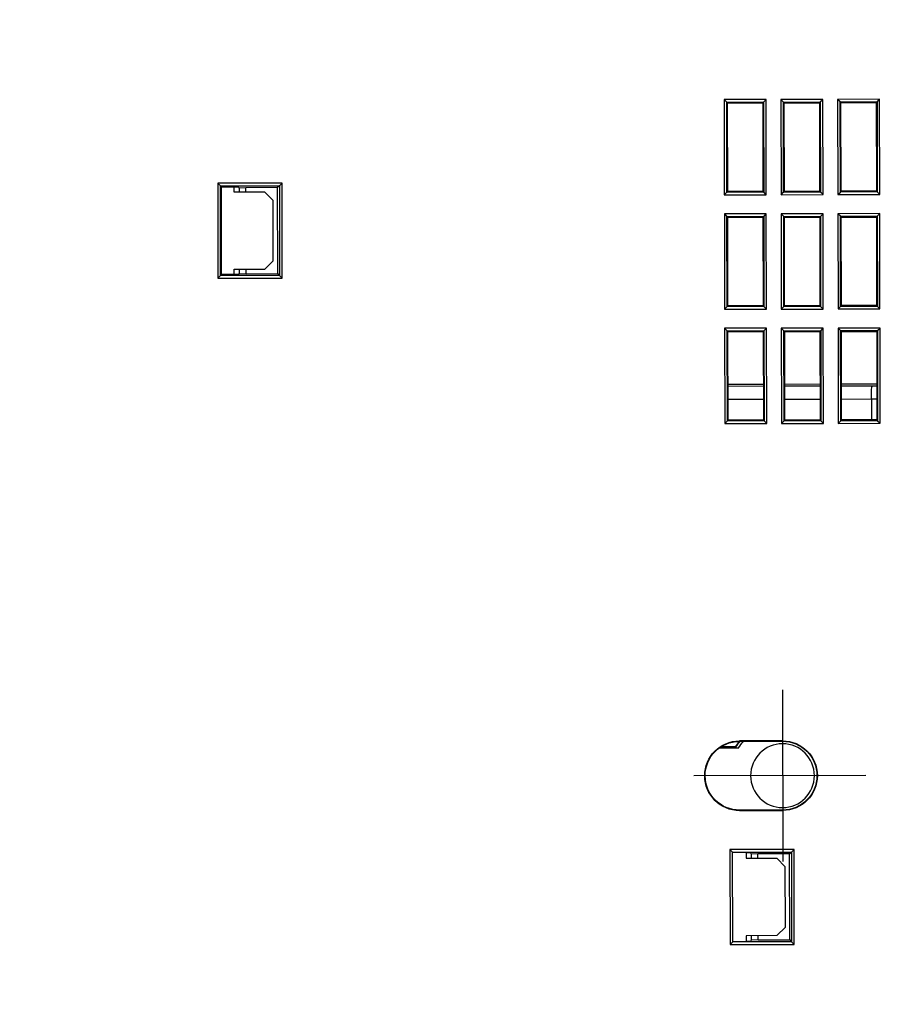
# Model space of a CAD drawing. Header units: millimetres. Extents: x 40090 to 187415, y -53271 to 40260.
# Tile 318 of 406: x 143080 to 143181, y 14314 to 14428. Entities that reach past the tile are written whole.
import ezdxf

# ---------------------------------------------------------------- set-up
doc = ezdxf.new("R2010")
doc.units = ezdxf.units.MM
doc.layers.add('AVM_projektor', color=6, linetype='Continuous')
doc.layers.add('AVM_sp_230VAC', color=170, linetype='Continuous')
doc.styles.add('AVM', font='arial.ttf')
doc.dimstyles.new('AVM-1_50', dxfattribs={"dimscale": 40, "dimtxt": 2.5, "dimasz": 2.5, "dimexe": 1.25, "dimexo": 0.625, "dimtad": 1, "dimdec": 0, "dimrnd": 1, "dimtxsty": 'AVM', "dimcen": 2.5, "dimclrd": 256, "dimclre": 256, "dimclrt": 256, "dimadec": 0, "dimazin": 0, "dimtfac": 1, "dimtdec": 0, "dimtmove": 0, "dimatfit": 3, "dimfxl": 0, "dimarcsym": 0})

# ---------------------------------------------------------------- blocks, each defined once
blk = doc.blocks.new('PT-FW430-bottom')
for p, q in [((-121.52, 145.12), (-121.82, 145.42)), ((-121.82, 137.95), (-121.82, 145.42)), ((-121.82, 145.42), (-110.78, 145.42)), ((-121.52, 145.12), (-121.4, 145)), ((-111.08, 145.12), (-121.52, 145.12)), ((-121.52, 145.12), (-121.52, 138.25)), ((-111.2, 145), (-121.4, 145)), ((-121.4, 145), (-121.4, 143)), ((-111.08, 145.12), (-111.2, 145)), ((-111.2, 143), (-111.2, 145)), ((-110.78, 145.42), (-111.08, 145.12)), ((-111.08, 138.25), (-111.08, 145.12)), ((-110.78, 145.42), (-110.78, 137.95)), ((-120.79, 143.53), (-121.4, 143.53)), ((-120.79, 139.97), (-120.79, 143.53)), ((-111.81, 143.53), (-111.81, 139.97)), ((-111.2, 143.53), (-111.81, 143.53)), ((-121.26, 142.95), (-121.4, 143)), ((-121.3, 142.15), (-121.26, 142.95)), ((-120.79, 142.15), (-121.3, 142.15)), ((-121.3, 138.47), (-121.3, 142.15)), ((-121.26, 142.95), (-120.79, 142.95)), ((-111.81, 142.95), (-111.34, 142.95)), ((-111.3, 142.15), (-111.81, 142.15)), ((-111.2, 143), (-111.34, 142.95)), ((-111.34, 142.95), (-111.3, 142.15)), ((-111.3, 142.15), (-111.3, 138.47)), ((-119.8, 138.98), (-120.79, 139.97)), ((-111.81, 139.97), (-112.8, 138.98)), ((-112.8, 138.98), (-119.8, 138.98)), ((-121.52, 138.25), (-121.82, 137.95)), ((-110.78, 137.95), (-121.82, 137.95)), ((-121.52, 138.25), (-121.3, 138.47)), ((-121.52, 138.25), (-111.08, 138.25)), ((-111.3, 138.47), (-121.3, 138.47)), ((-111.08, 138.25), (-111.3, 138.47)), ((-110.78, 137.95), (-111.08, 138.25)), ((-52.8, 70.17), (-52.8, 90.17)), ((-56.15, 87.05), (-56.15, 85.33)), ((-56.15, 85.33), (-56.15, 87.05)), ((-56.12, 85.31), (-56.12, 87.11)), ((-56.04, 87.21), (-56.04, 84.96)), ((-131.14, 86.21), (-131.44, 86.51)), ((-131.44, 81.63), (-131.44, 86.51)), ((-131.44, 86.51), (-120.36, 86.51)), ((-131.14, 86.21), (-131.05, 86.12)), ((-120.66, 86.21), (-131.14, 86.21)), ((-131.14, 86.21), (-131.14, 81.93)), ((-120.75, 86.12), (-131.05, 86.12)), ((-131.05, 86.12), (-131.05, 82.02)), ((-120.66, 86.21), (-120.75, 86.12)), ((-120.75, 82.02), (-120.75, 86.12)), ((-120.36, 86.51), (-120.66, 86.21)), ((-120.66, 81.93), (-120.66, 86.21)), ((-120.36, 86.51), (-120.36, 81.63)), ((-118.14, 86.51), (-117.84, 86.21)), ((-118.14, 86.51), (-107.06, 86.51)), ((-118.14, 81.63), (-118.14, 86.51)), ((-117.84, 86.21), (-117.75, 86.12)), ((-117.84, 86.21), (-117.84, 81.93)), ((-107.36, 86.21), (-117.84, 86.21)), ((-107.45, 86.12), (-117.75, 86.12)), ((-117.75, 86.12), (-117.75, 82.02)), ((-107.36, 86.21), (-107.45, 86.12)), ((-107.45, 82.02), (-107.45, 86.12)), ((-107.06, 86.51), (-107.36, 86.21)), ((-107.36, 81.93), (-107.36, 86.21)), ((-107.06, 86.51), (-107.06, 81.63)), ((-104.84, 86.51), (-104.54, 86.21)), ((-104.84, 86.51), (-93.76, 86.51)), ((-104.84, 81.63), (-104.84, 86.51)), ((-104.54, 86.21), (-104.45, 86.12)), ((-94.06, 86.21), (-104.54, 86.21)), ((-104.54, 86.21), (-104.54, 81.93)), ((-94.15, 86.12), (-104.45, 86.12)), ((-104.45, 86.12), (-104.45, 82.02)), ((-98.31, 82.02), (-98.31, 86.12)), ((-98.09, 82.02), (-98.09, 86.12)), ((-96.59, 86.12), (-96.59, 82.02)), ((-94.06, 86.21), (-94.15, 86.12)), ((-94.15, 82.02), (-94.15, 86.12)), ((-93.76, 86.51), (-94.06, 86.21)), ((-94.06, 81.93), (-94.06, 86.21)), ((-93.76, 86.51), (-93.76, 81.63)), ((-44.22, 86), (-43.92, 85.7)), ((-44.22, 86), (-33.18, 86)), ((-44.22, 78.55), (-44.22, 86)), ((-33.18, 86), (-33.48, 85.7)), ((-33.18, 86), (-33.18, 78.55)), ((-56.8, 84.87), (-56.85, 84.87)), ((-56.85, 79.87), (-56.85, 84.87)), ((-56.8, 84.87), (-56.8, 79.87)), ((-48.8, 79.87), (-48.8, 84.87)), ((-48.8, 84.87), (-48.75, 84.87)), ((-48.75, 84.87), (-48.75, 79.87)), ((-43.83, 85.61), (-43.92, 85.7)), ((-43.92, 85.7), (-43.92, 78.85)), ((-33.48, 85.7), (-43.92, 85.7)), ((-33.57, 85.61), (-33.48, 85.7)), ((-33.48, 78.85), (-33.48, 85.7)), ((-43.83, 84.12), (-43.2, 84.12)), ((-43.83, 83.61), (-43.83, 84.12)), ((-43.83, 83.61), (-43.66, 83.55)), ((-43.2, 84.12), (-43.2, 80.57)), ((-34.2, 80.57), (-34.2, 84.12)), ((-34.2, 84.12), (-33.57, 84.12)), ((-33.74, 83.55), (-33.57, 83.61)), ((-33.57, 84.12), (-33.57, 83.61)), ((-43.7, 82.75), (-43.66, 83.55)), ((-43.2, 82.75), (-43.7, 82.75)), ((-43.7, 79.07), (-43.7, 82.75)), ((-43.66, 83.55), (-43.2, 83.55)), ((-34.2, 83.55), (-33.74, 83.55)), ((-33.7, 82.75), (-34.2, 82.75)), ((-33.74, 83.55), (-33.7, 82.75)), ((-33.7, 82.75), (-33.7, 79.07)), ((-131.14, 81.93), (-131.44, 81.63)), ((-120.36, 81.63), (-131.44, 81.63)), ((-131.14, 81.93), (-131.05, 82.02)), ((-131.14, 81.93), (-120.66, 81.93)), ((-131.05, 82.02), (-120.75, 82.02)), ((-120.66, 81.93), (-120.75, 82.02)), ((-120.36, 81.63), (-120.66, 81.93)), ((-117.84, 81.93), (-118.14, 81.63)), ((-107.06, 81.63), (-118.14, 81.63)), ((-117.84, 81.93), (-117.75, 82.02)), ((-117.84, 81.93), (-107.36, 81.93)), ((-117.75, 82.02), (-107.45, 82.02)), ((-107.36, 81.93), (-107.45, 82.02)), ((-107.36, 81.93), (-107.06, 81.63)), ((-104.54, 81.93), (-104.84, 81.63)), ((-93.76, 81.63), (-104.84, 81.63)), ((-104.54, 81.93), (-104.45, 82.02)), ((-104.54, 81.93), (-94.06, 81.93)), ((-104.45, 82.02), (-94.15, 82.02)), ((-94.06, 81.93), (-94.15, 82.02)), ((-94.06, 81.93), (-93.76, 81.63)), ((-42.2, 79.57), (-43.2, 80.57)), ((-34.2, 80.57), (-35.2, 79.57)), ((-131.14, 79.61), (-131.44, 79.91)), ((-131.44, 75.03), (-131.44, 79.91)), ((-131.44, 79.91), (-120.36, 79.91)), ((-131.14, 79.61), (-131.05, 79.52)), ((-131.14, 79.61), (-131.14, 75.33)), ((-120.66, 79.61), (-131.14, 79.61)), ((-131.05, 79.52), (-131.05, 75.42)), ((-120.75, 79.52), (-131.05, 79.52)), ((-120.66, 79.61), (-120.75, 79.52)), ((-120.75, 75.42), (-120.75, 79.52)), ((-120.36, 79.91), (-120.66, 79.61)), ((-120.66, 75.33), (-120.66, 79.61)), ((-120.36, 79.91), (-120.36, 75.03)), ((-118.14, 79.91), (-117.84, 79.61)), ((-118.14, 79.91), (-107.06, 79.91)), ((-118.14, 75.03), (-118.14, 79.91)), ((-117.84, 79.61), (-117.75, 79.52)), ((-107.36, 79.61), (-117.84, 79.61)), ((-117.84, 79.61), (-117.84, 75.33)), ((-117.75, 79.52), (-117.75, 75.42)), ((-107.45, 79.52), (-117.75, 79.52)), ((-107.36, 79.61), (-107.45, 79.52)), ((-107.45, 75.42), (-107.45, 79.52)), ((-107.06, 79.91), (-107.36, 79.61)), ((-107.36, 75.33), (-107.36, 79.61)), ((-107.06, 79.91), (-107.06, 75.03)), ((-104.84, 79.91), (-104.54, 79.61)), ((-104.84, 79.91), (-93.76, 79.91)), ((-104.84, 75.03), (-104.84, 79.91)), ((-104.54, 79.61), (-104.45, 79.52)), ((-94.06, 79.61), (-104.54, 79.61)), ((-104.54, 79.61), (-104.54, 75.33)), ((-104.45, 79.52), (-104.45, 75.42)), ((-94.15, 79.52), (-104.45, 79.52)), ((-98.31, 75.42), (-98.31, 79.52)), ((-98.09, 75.42), (-98.09, 79.52)), ((-96.59, 79.52), (-96.59, 75.42)), ((-94.06, 79.61), (-94.15, 79.52)), ((-94.15, 75.42), (-94.15, 79.52)), ((-93.76, 79.91), (-94.06, 79.61)), ((-94.06, 75.33), (-94.06, 79.61)), ((-93.76, 79.91), (-93.76, 75.03)), ((-62.8, 79.87), (-42.8, 79.87)), ((-56.8, 79.87), (-56.85, 79.87)), ((-48.8, 79.87), (-48.75, 79.87)), ((-43.7, 79.07), (-43.92, 78.85)), ((-33.7, 79.07), (-43.7, 79.07)), ((-35.2, 79.57), (-42.2, 79.57)), ((-33.7, 79.07), (-33.48, 78.85)), ((-43.92, 78.85), (-44.22, 78.55)), ((-33.18, 78.55), (-44.22, 78.55)), ((-43.92, 78.85), (-33.48, 78.85)), ((-33.48, 78.85), (-33.18, 78.55)), ((-131.14, 75.33), (-131.44, 75.03)), ((-120.36, 75.03), (-131.44, 75.03)), ((-131.14, 75.33), (-131.05, 75.42)), ((-131.14, 75.33), (-120.66, 75.33)), ((-131.05, 75.42), (-120.75, 75.42)), ((-120.66, 75.33), (-120.75, 75.42)), ((-120.36, 75.03), (-120.66, 75.33)), ((-117.84, 75.33), (-118.14, 75.03)), ((-107.06, 75.03), (-118.14, 75.03)), ((-117.84, 75.33), (-117.75, 75.42)), ((-117.84, 75.33), (-107.36, 75.33)), ((-117.75, 75.42), (-107.45, 75.42)), ((-107.36, 75.33), (-107.45, 75.42)), ((-107.36, 75.33), (-107.06, 75.03)), ((-104.54, 75.33), (-104.84, 75.03)), ((-93.76, 75.03), (-104.84, 75.03)), ((-104.54, 75.33), (-104.45, 75.42)), ((-104.54, 75.33), (-94.06, 75.33)), ((-104.45, 75.42), (-94.15, 75.42)), ((-94.06, 75.33), (-94.15, 75.42)), ((-94.06, 75.33), (-93.76, 75.03)), ((-131.14, 73.01), (-131.44, 73.31)), ((-131.44, 68.43), (-131.44, 73.31)), ((-131.44, 73.31), (-120.36, 73.31)), ((-120.36, 73.31), (-120.66, 73.01)), ((-120.36, 73.31), (-120.36, 68.43)), ((-117.84, 73.01), (-118.14, 73.31)), ((-118.14, 68.43), (-118.14, 73.31)), ((-118.14, 73.31), (-107.06, 73.31)), ((-107.06, 73.31), (-107.36, 73.01)), ((-107.06, 73.31), (-107.06, 68.43)), ((-104.84, 73.31), (-104.54, 73.01)), ((-104.84, 73.31), (-93.76, 73.31)), ((-104.84, 68.43), (-104.84, 73.31)), ((-93.76, 73.31), (-94.06, 73.01)), ((-93.76, 73.31), (-93.76, 68.43)), ((-131.14, 73.01), (-131.05, 72.92)), ((-131.14, 73.01), (-131.14, 68.73)), ((-120.66, 73.01), (-131.14, 73.01)), ((-120.75, 72.92), (-131.05, 72.92)), ((-131.05, 72.92), (-131.05, 68.82)), ((-120.66, 73.01), (-120.75, 72.92)), ((-120.75, 68.82), (-120.75, 72.92)), ((-120.66, 68.73), (-120.66, 73.01)), ((-117.84, 73.01), (-117.75, 72.92)), ((-107.36, 73.01), (-117.84, 73.01)), ((-117.84, 73.01), (-117.84, 68.73)), ((-107.45, 72.92), (-117.75, 72.92)), ((-117.75, 72.92), (-117.75, 68.82)), ((-107.36, 73.01), (-107.45, 72.92)), ((-107.45, 68.82), (-107.45, 72.92)), ((-107.36, 68.73), (-107.36, 73.01)), ((-104.54, 73.01), (-104.45, 72.92)), ((-94.06, 73.01), (-104.54, 73.01)), ((-104.54, 73.01), (-104.54, 68.73)), ((-104.45, 72.92), (-104.45, 68.82)), ((-94.15, 72.92), (-104.45, 72.92)), ((-98.31, 68.82), (-98.31, 72.92)), ((-98.09, 69.36), (-98.09, 72.92)), ((-96.59, 72.92), (-96.59, 69.44)), ((-94.06, 73.01), (-94.15, 72.92)), ((-94.15, 68.82), (-94.15, 72.92)), ((-94.06, 68.73), (-94.06, 73.01)), ((-131.14, 68.73), (-131.44, 68.43)), ((-131.14, 68.73), (-131.05, 68.82)), ((-131.14, 68.73), (-120.66, 68.73)), ((-131.05, 68.82), (-120.75, 68.82)), ((-120.66, 68.73), (-120.75, 68.82)), ((-120.36, 68.43), (-120.66, 68.73)), ((-117.84, 68.73), (-118.14, 68.43)), ((-117.84, 68.73), (-117.75, 68.82)), ((-117.84, 68.73), (-107.36, 68.73)), ((-117.75, 68.82), (-107.45, 68.82)), ((-107.36, 68.73), (-107.45, 68.82)), ((-107.06, 68.43), (-107.36, 68.73)), ((-104.54, 68.73), (-104.84, 68.43)), ((-104.54, 68.73), (-104.45, 68.82)), ((-104.54, 68.73), (-94.06, 68.73)), ((-104.45, 68.82), (-94.15, 68.82)), ((-98.09, 68.82), (-98.09, 69.36)), ((-96.59, 69.44), (-96.59, 69.44)), ((-96.59, 69.44), (-96.59, 68.82)), ((-96.59, 69.44), (-94.15, 69.44)), ((-94.06, 68.73), (-94.15, 68.82)), ((-94.06, 68.73), (-93.76, 68.43)), ((-120.36, 68.43), (-131.44, 68.43)), ((-107.06, 68.43), (-118.14, 68.43)), ((-93.76, 68.43), (-104.84, 68.43))]:
    blk.add_line(p, q)
blk.add_circle((-52.8, 79.87), 3.71)
for centre, radius, start, end in [((-52.8, 84.87), 4.05, 0, 180), ((-52.8, 84.87), 4, 0, 180), ((-52.8, 80.17), 6.15, 123.0234, 130.5448), ((-52.8, 80.17), 6.12, 122.8284, 130.8527), ((-52.8, 79.87), 6.04, 122.4317, 131.4875), ((-52.8, 79.87), 4.05, 180, 0), ((-52.8, 79.87), 4, 180, 0)]:
    blk.add_arc(centre, radius, start, end)
blk.add_ellipse((-96.59, 69.36), major_axis=(-1.5, 0), ratio=0.052408, start_param=4.712341, end_param=6.265684)
at = {"start_tangent": (-0.878509, 0.477726), "end_tangent": (-0.878509, 0.477726)}
blk.add_spline([(-56.12, 85.31), (-56.12, 85.31), (-56.13, 85.31), (-56.14, 85.32), (-56.15, 85.32), (-56.15, 85.33)], degree=3, dxfattribs=at)

msp = doc.modelspace()

# ---------------------------------------------------------------- block references
at = {"layer": 'AVM_projektor', "xscale": -1, "rotation": 90.11045350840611}
msp.add_blockref('PT-FW430-bottom', (143248.34, 14287.49), dxfattribs=at)

# ---------------------------------------------------------------- leaders
at = {"layer": 'AVM_sp_230VAC', "annotation_type": 0, "has_hookline": 1, "hookline_direction": 0, "text_width": 3632.33}
for points in [[(138090.09, 19236.03), (140699.94, 11086.44), (140799.94, 11086.44)], [(138090.09, 14949.61), (139688.71, 8001.54), (139788.71, 8001.54)]]:
    msp.add_leader(points, dimstyle='AVM-1_50', override={"dimgap": 0.625, "dimtad": 0}, dxfattribs=at)

doc.saveas('drawing.dxf')
